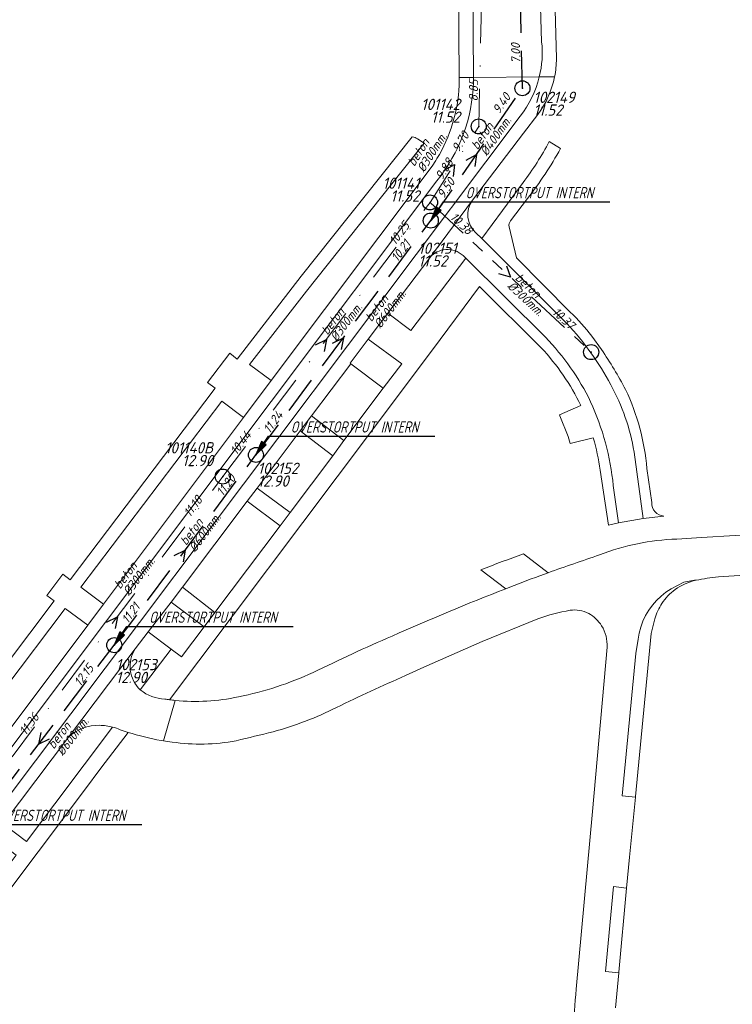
# Model space of a CAD drawing. Extents: x 148869 to 161638, y 453607 to 469810.
# Tile 271 of 656: x 153980 to 154075, y 462562 to 462693. Entities that reach past the tile are written whole.
import ezdxf
from ezdxf.enums import TextEntityAlignment as Align

# ---------------------------------------------------------------- set-up
doc = ezdxf.new("R2010")
doc.units = 0
doc.header["$PDMODE"] = 32
doc.header["$PDSIZE"] = 2
for name, pattern in [('RI-GWA', [18.45, 6, -1.8, 1.75, -1.8, 1.75, -1.8, 1.75, -1.8]), ('RI-HWA', [7.4, 5, -2.4]), ('RI-VWA', [11, 5, -3, 0, -3])]:
    doc.linetypes.add(name, pattern=pattern)
doc.layers.get('0').update_dxf_attribs({"linetype": 'CONTINUOUS'})
for name, color, linetype in [('B-OI-AANPIJLING-niet meenemen', 252, 'CONTINUOUS'), ('B-OI-RI-BIJZONDERDERHEDEN-T18-niet meenemen', 252, 'CONTINUOUS'), ('B-OI-RI-BOB-T18-niet meenemen', 252, 'CONTINUOUS'), ('B-OI-RI-DIAMETER-T18-niet meenemen', 252, 'CONTINUOUS'), ('B-OI-RI-GWA_TRANSPORTLEIDING-G-niet meenemen', 252, 'RI-GWA'), ('B-OI-RI-HWA-PUTDEKSELHOOGTE-T25-niet meenemen', 252, 'CONTINUOUS'), ('B-OI-RI-HWA-PUTNUMMER-T25-niet meenemen', 252, 'CONTINUOUS'), ('B-OI-RI-HWA_TRANSPORTLEIDING-G-niet meenemen', 252, 'RI-HWA'), ('B-OI-RI-MATERIAAL-T18-niet meenemen', 252, 'CONTINUOUS'), ('B-OI-RI-STROOMRICHTING-S-niet meenemen', 252, 'CONTINUOUS'), ('B-OI-RI-VWA_PUTDEKSELHOOGTE-T25-niet meenemen', 252, 'CONTINUOUS'), ('gemengd', 252, 'CONTINUOUS'), ('gs dwa', 252, 'CONTINUOUS'), ('gs rwa', 252, 'CONTINUOUS')]:
    doc.layers.add(name, color=color, linetype=linetype)
for name, color, linetype, lineweight in [('B-OI-RI-VWA_TRANSPORTLEIDING-G-niet meenemen', 252, 'RI-VWA', 18), ('B-RO-VH-VERHARDING_ASFALT-GV', 251, 'CONTINUOUS', 18), ('B-RO-VH-VERHARDING_STRAATBAKSTEEN-GV', 251, 'CONTINUOUS', 18)]:
    doc.layers.add(name, color=color, linetype=linetype, lineweight=lineweight)
doc.styles.add('iso15', font='ISO.shx', dxfattribs={"oblique": 15})
doc.styles.add('NLCS-ISO-M750_CURSIEF', font='NLCS-ISO.ttf', dxfattribs={"oblique": 15})

# ---------------------------------------------------------------- blocks, each defined once
blk = doc.blocks.new('ACMAP_ANN_TEMPLATE_diam')
at = {"color": 0, "linetype": 'ByBlock', "style": 'iso15', "oblique": 15}
blk.add_attdef('diam', (0.5, -1.3), '', height=1.2, dxfattribs=at)
blk = doc.blocks.new('ACMAP_ANN_TEMPLATE_mat')
at = {"color": 0, "linetype": 'ByBlock', "style": 'iso15', "oblique": 15}
blk.add_attdef('mat', (0.5, 0.2), '', height=1.2, dxfattribs=at)
blk = doc.blocks.new('ACMAP_ANN_TEMPLATE_nap-l')
at = {"color": 0, "linetype": 'ByBlock', "style": 'iso15', "oblique": 15}
blk.add_attdef('nap-l', (3.3, 0.2), '', height=1.2, dxfattribs=at)
blk = doc.blocks.new('ACMAP_ANN_TEMPLATE_nap-r')
at = {"color": 0, "linetype": 'ByBlock', "style": 'iso15', "oblique": 15}
blk.add_attdef('nap-r', text='', height=1.2, dxfattribs=at).set_placement((-4.1, 0.2), align=Align.RIGHT)
blk = doc.blocks.new('ACMAP_ANN_TEMPLATE_puth-dwa')
at = {"color": 0, "linetype": 'ByBlock', "style": 'iso15', "oblique": 15}
blk.add_attdef('puth-dwa', text='', height=1.5, dxfattribs=at).set_placement((2.7, 1), align=Align.RIGHT)
blk = doc.blocks.new('ACMAP_ANN_TEMPLATE_putnr-dwa')
at = {"color": 0, "linetype": 'ByBlock', "style": 'iso15', "oblique": 15}
blk.add_attdef('putnr-dwa', text='', height=1.5, dxfattribs=at).set_placement((2.7, 2.7), align=Align.RIGHT)
blk = doc.blocks.new('ACMAP_ANN_TEMPLATE_puth-rwa')
at = {"color": 0, "linetype": 'ByBlock', "style": 'iso15', "oblique": 15}
blk.add_attdef('puth-rwa', (-2.7, -4.4), '', height=1.5, dxfattribs=at)
blk = doc.blocks.new('ACMAP_ANN_TEMPLATE_putnr-rwa')
at = {"color": 0, "linetype": 'ByBlock', "style": 'iso15', "oblique": 15}
blk.add_attdef('putnr-rwa', (-2.7, -2.7), '', height=1.5, dxfattribs=at)

msp = doc.modelspace()

# ---------------------------------------------------------------- linework, layer by layer
at = {"layer": 'B-OI-AANPIJLING-niet meenemen', "flags": 128}
for points in [[(154034.7, 462666.07), (154036.06, 462667.41), (154035.43, 462667.83), (154034.7, 462666.07), (154035.53, 462667.76), (154035.64, 462667.69), (154034.7, 462666.07), (154035.85, 462667.55), (154035.96, 462667.48), (154034.7, 462666.07), (154036.38, 462668.57), (154058.52, 462668.57)], [(154011.42, 462634.86), (154012.78, 462636.2), (154012.14, 462636.63), (154011.42, 462634.86), (154012.25, 462636.56), (154012.36, 462636.49), (154011.42, 462634.86), (154012.57, 462636.34), (154012.67, 462636.27), (154011.42, 462634.86), (154013.1, 462637.37), (154035.24, 462637.37)], [(153992.56, 462609.53), (153993.92, 462610.87), (153993.29, 462611.3), (153992.56, 462609.53), (153993.39, 462611.22), (153993.5, 462611.15), (153992.56, 462609.53), (153993.71, 462611.01), (153993.82, 462610.94), (153992.56, 462609.53), (153994.24, 462612.03), (154016.39, 462612.03)], [(153972.41, 462583.15), (153973.77, 462584.49), (153973.14, 462584.92), (153972.41, 462583.15), (153973.25, 462584.85), (153973.35, 462584.78), (153972.41, 462583.15), (153973.56, 462584.64), (153973.67, 462584.57), (153972.41, 462583.15), (153974.1, 462585.66), (153996.24, 462585.66)]]:
    msp.add_lwpolyline(points, dxfattribs=at)
at = {"layer": 'B-OI-RI-GWA_TRANSPORTLEIDING-G-niet meenemen'}
msp.add_line((154034.6, 462668.48), (154056.05, 462648.55), dxfattribs=at)
at = {"layer": 'B-OI-RI-HWA_TRANSPORTLEIDING-G-niet meenemen'}
for p, q in [((154046.9, 462683.68), (154046.18, 462717.19)), ((154034.7, 462666.07), (154046.9, 462683.68)), ((154011.42, 462634.86), (154034.7, 462666.07)), ((153992.56, 462609.53), (154011.42, 462634.86)), ((153972.41, 462583.15), (153992.56, 462609.53))]:
    msp.add_line(p, q, dxfattribs=at)
at = {"layer": 'B-OI-RI-STROOMRICHTING-S-niet meenemen'}
for points in [[(154039.39, 462674.1), (154040.8, 462674.88), (154040.57, 462673.28)], [(154036.45, 462672.72), (154037.84, 462673.54), (154037.67, 462671.94)], [(154044.76, 462660.02), (154045.32, 462658.52), (154043.78, 462658.97)], [(154021.62, 462649.74), (154023.06, 462650.46), (154022.77, 462648.88)], [(154019.36, 462649.52), (154020.8, 462650.23), (154020.5, 462648.65)], [(154000.55, 462621.47), (154001.99, 462622.19), (154001.71, 462620.61)], [(153991.53, 462612.6), (153992.97, 462613.31), (153992.68, 462611.73)], [(153982.79, 462597.92), (153982.49, 462596.34), (153983.93, 462597.05)]]:
    msp.add_lwpolyline(points, dxfattribs=at)
at = {"layer": 'B-OI-RI-VWA_TRANSPORTLEIDING-G-niet meenemen'}
for p, q in [((154041.08, 462678.6), (154041.88, 462715.41)), ((154034.6, 462668.48), (154041.08, 462678.6)), ((154007, 462631.98), (154034.6, 462668.48)), ((153978.94, 462594.65), (154007, 462631.98))]:
    msp.add_line(p, q, dxfattribs=at)
at = {"layer": 'B-RO-VH-VERHARDING_ASFALT-GV', "flags": 128}
for points in [[(154049.46, 462689.86), (154048.94, 462707.08), (154050.9, 462707.14), (154050.58, 462718.13)], [(154038.27, 462711.24), (154038.3, 462709.17), (154040.2, 462709.23), (154040.38, 462685.12), (154049.15, 462685.19)], [(154051.42, 462687.66), (154050.9, 462707.14), (154048.94, 462707.08), (154049.46, 462689.86)], [(154040.39, 462684.49), (154040.38, 462685.12), (154038.48, 462685.1), (154038.49, 462684.03)], [(154049.15, 462685.19), (154040.38, 462685.12), (154040.39, 462684.49)], [(154049.15, 462685.19), (154051.18, 462685.2)], [(154051.18, 462685.2), (154049.15, 462685.19)], [(153886.88, 462470.13), (153887.91, 462469.34), (153972.89, 462581.97), (154046.59, 462679.96)], [(154046.59, 462679.96), (153972.89, 462581.97), (153887.91, 462469.34)], [(154034.55, 462661.12), (154040.24, 462668.77), (154047.06, 462677.71), (154048.94, 462680.18)], [(154034.87, 462673.31), (154013.46, 462644.76), (154009.77, 462639.84), (153991.12, 462615), (153989.03, 462612.18), (153973.21, 462591.12), (153963.44, 462578.19), (153942.63, 462550.65), (153937.86, 462544.33)], [(153937.86, 462544.33), (153931.49, 462535.9), (153929.12, 462532.76), (153926.21, 462528.9), (153922.58, 462524.07), (153920.32, 462521.08), (153918.04, 462518.07), (153909.24, 462506.41), (153906.2, 462502.38), (153896.16, 462489.09), (153893.97, 462486.2), (153883.66, 462472.58), (153884.98, 462471.58), (153969.28, 462583.23), (154035.52, 462671.36)], [(154035.52, 462671.36), (153969.28, 462583.23), (153884.98, 462471.58)], [(154040.24, 462668.77), (154034.55, 462661.12)], [(154052.84, 462652.33), (154041.48, 462663.66), (154040.71, 462664.43)], [(153889.23, 462468.34), (153913.41, 462500.39), (153915.78, 462503.52), (153930.55, 462523.1), (153932.72, 462526.01), (153950.35, 462549.32), (153953.02, 462552.85), (153976.4, 462583.91), (153977.76, 462585.73), (153986.48, 462597.29), (153995.36, 462609.04), (153997.06, 462611.31), (154000.15, 462615.25), (154001.64, 462617.24), (154010.26, 462628.7), (154011.58, 462630.44), (154017.3, 462638.06), (154018.81, 462640.05), (154024.05, 462647.01), (154023.96, 462647.08), (154026.37, 462650.28), (154028.97, 462653.72), (154034.55, 462661.12)], [(154039, 462661.41), (154039.37, 462661.05), (154049.97, 462650.53)], [(154059, 462630.77), (154059.69, 462625.82), (154062.97, 462626.4), (154061.76, 462635.24)], [(154082.84, 462624.24), (154077.11, 462624.19), (154075.21, 462624.12), (154070.73, 462623.88), (154067.44, 462623.66)], [(154050.32, 462619.17), (154049.21, 462618.77)], [(154059.31, 462561.24), (154059.73, 462565.92), (154057.98, 462566.08), (154059.02, 462577.4), (154060.76, 462577.19), (154061.16, 462581.3), (154061.96, 462589.28), (154060.2, 462589.47), (154061.98, 462608.42), (154062.29, 462610.32), (154062.43, 462611.14), (154062.65, 462611.94), (154062.93, 462612.72), (154063.29, 462613.47), (154063.72, 462614.18), (154064.21, 462614.85), (154064.75, 462615.48), (154065.35, 462616.05), (154066, 462616.57), (154066.7, 462617.03), (154068.38, 462617.92), (154069.8, 462618.17), (154070.01, 462618.17)], [(154070.01, 462618.17), (154069.8, 462618.17), (154068.38, 462617.92), (154066.7, 462617.03), (154066, 462616.57), (154065.35, 462616.05), (154064.75, 462615.48), (154064.21, 462614.85), (154063.72, 462614.18), (154063.29, 462613.47), (154062.93, 462612.72), (154062.65, 462611.94), (154062.43, 462611.14), (154062.29, 462610.32), (154061.98, 462608.42), (154060.2, 462589.47), (154061.96, 462589.28), (154061.97, 462589.37), (154064.05, 462611.09), (154064.54, 462613.05)], [(154072.99, 462618.64), (154076.46, 462618.84), (154079.38, 462618.8), (154082.48, 462618.78), (154096.9, 462618.37)], [(154031.31, 462605.48), (154033.77, 462606.6), (154041.54, 462610), (154048.95, 462613.05)], [(153995.36, 462609.04), (153986.48, 462597.29)], [(154058.17, 462609.25), (154056.24, 462587.38), (154054.05, 462563.72)], [(153998.79, 462596.84), (153999.1, 462596.79), (154000.66, 462602.18)], [(154000.66, 462602.18), (153999.1, 462596.79)]]:
    msp.add_lwpolyline(points, dxfattribs=at)
for points in [[(154040.38, 462685.12), (154040.2, 462709.23), (154038.3, 462709.17), (154038.48, 462685.1)], [(154060.76, 462577.19), (154059.02, 462577.4), (154057.98, 462566.08), (154059.73, 462565.92), (154059.74, 462565.99)]]:
    msp.add_lwpolyline(points, close=True, dxfattribs=at)
at = {"layer": 'B-RO-VH-VERHARDING_ASFALT-GV'}
for points in [[(154049.46, 462689.86, -0.086637), (154049.15, 462685.19)], [(154049.15, 462685.19, 0.086637), (154049.46, 462689.86)], [(154051.18, 462685.2, 0.049733), (154051.42, 462687.66)], [(154040.39, 462684.49, -0.161454), (154035.52, 462671.36)], [(154035.52, 462671.36, 0.161454), (154040.39, 462684.49)], [(154046.59, 462679.96, 0.108364), (154049.15, 462685.19)], [(154049.15, 462685.19, -0.108364), (154046.59, 462679.96)], [(154048.94, 462680.18, 0.111076), (154051.18, 462685.2)], [(154038.49, 462684.03, -0.122512), (154035.52, 462674.32)], [(154035.52, 462674.32, -0.013482), (154034.87, 462673.31)], [(154040.71, 462664.43, -0.386149), (154040.24, 462668.77)], [(154034.55, 462661.12, -0.425034), (154039, 462661.41)], [(154058.66, 462644.2, 0.065871), (154052.84, 462652.33)], [(154049.97, 462650.53, -0.07874), (154055.98, 462641.94)], [(154061.76, 462635.24, 0.085431), (154058.66, 462644.2)], [(154055.98, 462641.94, -0.081685), (154059, 462630.77)], [(154067.44, 462623.66, 0.082645), (154057.17, 462621.55)], [(154057.17, 462621.55, 0.005385), (154050.32, 462619.17)], [(154049.21, 462618.77, 0.003788), (154044.67, 462617.04)], [(154067.23, 462616.93, -0.108795), (154070.01, 462618.17)], [(154070.01, 462618.17, -0.021828), (154072.99, 462618.64)], [(154044.67, 462617.04, 0.012147), (154029.54, 462610.74)], [(154065.47, 462615.08, -0.087725), (154067.23, 462616.93)], [(154064.54, 462613.05, -0.077043), (154065.47, 462615.08)], [(154048.95, 462613.05, -0.039931), (154053.25, 462614.18)], [(154053.25, 462614.18, -0.148491), (154055.72, 462613.76)], [(154055.72, 462613.76, -0.125448), (154057.44, 462612.11)], [(154057.44, 462612.11, -0.155508), (154058.17, 462609.25)], [(154029.54, 462610.74, 0.011049), (154019.03, 462605.89)], [(153996.02, 462603.57, -0.363955), (153995.36, 462609.04)], [(154019.03, 462605.89, -0.058554), (154009.08, 462602.65)], [(154022.16, 462601.24, -0.010157), (154031.31, 462605.48)], [(153999.31, 462602.35, -0.159363), (153996.02, 462603.57)], [(153999.93, 462602.27, -0.006773), (153999.31, 462602.35)], [(154000.66, 462602.18, -0.005362), (153999.93, 462602.27)], [(154009.08, 462602.65, -0.078692), (154000.66, 462602.18)], [(154013.71, 462598.01, 0.050859), (154022.16, 462601.24)], [(153986.48, 462597.29, -0.196644), (153990.59, 462598.86)], [(153990.59, 462598.86, -0.062895), (153992.34, 462598.62)], [(153992.34, 462598.62, -0.03725), (153993.34, 462598.27)], [(153993.34, 462598.27, 0.009324), (153994.4, 462597.92)], [(153994.4, 462597.92, 0.0335), (153998.79, 462596.84)], [(154008.78, 462596.81, 0.006311), (154013.71, 462598.01)], [(153999.1, 462596.79, 0.008643), (154000.25, 462596.62)], [(154000.25, 462596.62, 0.082971), (154008.78, 462596.81)], [(154054.05, 462563.72, 0.005379), (154053.21, 462552.19)]]:
    msp.add_lwpolyline(points, format="xyb", dxfattribs=at)
at = {"layer": 'B-RO-VH-VERHARDING_STRAATBAKSTEEN-GV', "flags": 128}
for points in [[(153969.93, 462593.11), (153986.01, 462614.43), (153989.03, 462612.18), (153991.12, 462615), (153988.11, 462617.24), (154006.88, 462642), (154009.77, 462639.84), (154013.46, 462644.76), (154010.58, 462646.88), (154018.14, 462656.68), (154033.82, 462676.39), (154032.94, 462676.97)], [(154032.24, 462677.22), (154017.45, 462658.66), (154008.94, 462647.63), (154007.94, 462648.4), (154004.99, 462644.5), (154005.99, 462643.74), (153999.09, 462634.64), (153986.67, 462618.24), (153985.7, 462618.97), (153983.59, 462616.16)], [(154051.98, 462675.65), (154050.48, 462676.59)], [(154046.99, 462671.13), (154041.48, 462663.66), (154052.84, 462652.33)], [(154045.32, 462666.03), (154047.58, 462669.02)], [(154053.27, 462653.88), (154046.1, 462661.1), (154045.12, 462665.25)], [(154049.97, 462650.53), (154039.37, 462661.05), (154032.06, 462651.43), (154028.97, 462653.72), (154026.37, 462650.28), (154030.84, 462647), (154028.37, 462643.74), (154023.13, 462636.76), (154021.64, 462634.76), (154015.96, 462627.19), (154014.63, 462625.42), (154005.96, 462613.9), (154004.54, 462611.99), (154001.51, 462607.97), (154000.13, 462609.01), (153996.02, 462603.57)], [(153999.93, 462602.27), (154003.8, 462607.45), (154022.25, 462631.95), (154034.93, 462648.84), (154041.19, 462657.29), (154049.39, 462649.14)], [(154057.42, 462648.89), (154056.13, 462650.68)], [(154054.69, 462641.44), (154051.82, 462640.18), (154051.86, 462640.08), (154052.98, 462637.32), (154053.25, 462636.39), (154056.33, 462637.14)], [(154061.76, 462635.24), (154062.97, 462626.4), (154065.74, 462626.72)], [(154057.26, 462632.84), (154058.35, 462625.49), (154059.69, 462625.82), (154059, 462630.77)], [(154064.11, 462628.51), (154063.47, 462633.05)], [(154049.21, 462618.77), (154050.32, 462619.17), (154047.04, 462621.67)], [(154041.37, 462619.56), (154044.67, 462617.04)], [(153983.59, 462616.16), (153984.56, 462615.43), (153968.46, 462594.07)], [(153992.34, 462598.62), (153980.85, 462583.38), (153977.76, 462585.73), (153976.4, 462583.91), (153979.49, 462581.57), (153956.13, 462550.5), (153953.02, 462552.85), (153950.35, 462549.32), (153953.47, 462546.97), (153935.93, 462523.64), (153932.72, 462526.01)], [(153957.72, 462549.15), (153988.59, 462590.22), (153990.76, 462593.13), (153994.4, 462597.92)]]:
    msp.add_lwpolyline(points, dxfattribs=at)
at = {"layer": 'B-RO-VH-VERHARDING_STRAATBAKSTEEN-GV'}
for points in [[(154032.94, 462676.97, 0.058308), (154032.24, 462677.22)], [(154050.48, 462676.59, -0.039196), (154046.99, 462671.13)], [(154047.58, 462669.02, 0.037713), (154051.98, 462675.65)], [(154045.12, 462665.25, -0.21838), (154045.32, 462666.03)], [(154056.13, 462650.68, 0.039597), (154053.27, 462653.88)], [(154052.84, 462652.33, -0.065871), (154058.66, 462644.2)], [(154055.98, 462641.94, 0.07874), (154049.97, 462650.53)], [(154049.39, 462649.14, -0.073207), (154054.69, 462641.44)], [(154060.63, 462643.56, 0.029434), (154057.42, 462648.89)], [(154058.66, 462644.2, -0.085431), (154061.76, 462635.24)], [(154063.47, 462633.05, 0.090098), (154060.63, 462643.56)], [(154059, 462630.77, 0.081685), (154055.98, 462641.94)], [(154056.33, 462637.14, -0.032788), (154057.26, 462632.84)], [(154065.74, 462626.72, -0.398831), (154064.11, 462628.51)], [(154047.04, 462621.67, 0.012743), (154041.37, 462619.56)], [(154044.67, 462617.04, -0.003788), (154049.21, 462618.77)], [(153996.02, 462603.57, 0.159363), (153999.31, 462602.35)], [(153999.31, 462602.35, 0.006773), (153999.93, 462602.27)], [(153993.34, 462598.27, 0.03725), (153992.34, 462598.62)], [(153994.4, 462597.92, -0.009324), (153993.34, 462598.27)]]:
    msp.add_lwpolyline(points, format="xyb", dxfattribs=at)
at = {"layer": 'B-RO-VH-VERHARDING_STRAATBAKSTEEN-GV', "flags": 128}
for points in [[(154024.05, 462647.01), (154018.81, 462640.05), (154023.13, 462636.76), (154028.37, 462643.74)], [(154017.3, 462638.06), (154011.58, 462630.44), (154015.96, 462627.19), (154021.64, 462634.76)], [(154001.64, 462617.24), (154005.96, 462613.9), (154014.63, 462625.42), (154010.26, 462628.7)], [(154000.13, 462609.01), (154001.51, 462607.97), (154004.54, 462611.99), (154000.15, 462615.25), (153997.06, 462611.31)]]:
    msp.add_lwpolyline(points, close=True, dxfattribs=at)
at = {"layer": 'gemengd'}
msp.add_point((154056.05, 462648.55), dxfattribs=at)
at = {"layer": 'gs dwa'}
for p in [(154041.08, 462678.6), (154034.6, 462668.48), (154007, 462631.98)]:
    msp.add_point(p, dxfattribs=at)
at = {"layer": 'gs rwa'}
for p in [(154046.9, 462683.68), (154034.7, 462666.07), (154011.42, 462634.86), (153992.56, 462609.53)]:
    msp.add_point(p, dxfattribs=at)

# ---------------------------------------------------------------- block references
at = {"layer": 'B-OI-RI-BOB-T18-niet meenemen'}
ref = msp.add_blockref('ACMAP_ANN_TEMPLATE_nap-l', (154046.9, 462683.68), dxfattribs=dict(at, rotation=91.2190206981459))
ref.add_attrib('nap-l', '7.00', (154046.63, 462686.98), dxfattribs={"layer": '0', "color": 0, "linetype": 'ByBlock', "height": 1.2, "rotation": 91.219, "style": 'NLCS-ISO-M750_CURSIEF', "oblique": 15})
ref = msp.add_blockref('ACMAP_ANN_TEMPLATE_nap-l', (154041.08, 462678.6), dxfattribs=dict(at, rotation=88.74245936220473))
ref.add_attrib('nap-l', '8.85', (154040.95, 462681.91), dxfattribs={"layer": '0', "color": 0, "linetype": 'ByBlock', "height": 1.2, "rotation": 88.7425, "style": 'NLCS-ISO-M750_CURSIEF', "oblique": 15})
ref = msp.add_blockref('ACMAP_ANN_TEMPLATE_nap-r', (154047.91, 462685.75), dxfattribs=dict(at, rotation=55.30586102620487))
ref.add_attrib('nap-r', '9.40', dxfattribs={"layer": '0', "color": 0, "linetype": 'ByBlock', "height": 1.2, "rotation": 55.3059, "style": 'NLCS-ISO-M750_CURSIEF', "oblique": 15}).set_placement((154045.41, 462682.49), align=Align.RIGHT)
ref = msp.add_blockref('ACMAP_ANN_TEMPLATE_nap-r', (154042.27, 462680.75), dxfattribs=dict(at, rotation=57.37818746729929))
ref.add_attrib('nap-r', '9.70', dxfattribs={"layer": '0', "color": 0, "linetype": 'ByBlock', "height": 1.2, "rotation": 57.3782, "style": 'NLCS-ISO-M750_CURSIEF', "oblique": 15}).set_placement((154039.89, 462677.4), align=Align.RIGHT)
ref = msp.add_blockref('ACMAP_ANN_TEMPLATE_nap-l', (154034.6, 462668.48), dxfattribs=dict(at, rotation=57.37818746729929))
ref.add_attrib('nap-l', '9.88', (154036.21, 462671.37), dxfattribs={"layer": '0', "color": 0, "linetype": 'ByBlock', "height": 1.2, "rotation": 57.3782, "style": 'NLCS-ISO-M750_CURSIEF', "oblique": 15})
ref = msp.add_blockref('ACMAP_ANN_TEMPLATE_nap-l', (154034.7, 462666.07), dxfattribs=dict(at, rotation=55.30586102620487))
ref.add_attrib('nap-l', '9.50', (154036.41, 462668.89), dxfattribs={"layer": '0', "color": 0, "linetype": 'ByBlock', "height": 1.2, "rotation": 55.3059, "style": 'NLCS-ISO-M750_CURSIEF', "oblique": 15})
ref = msp.add_blockref('ACMAP_ANN_TEMPLATE_nap-l', (154034.6, 462668.48), dxfattribs=dict(at, rotation=317.1090114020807))
ref.add_attrib('nap-l', '10.38', (154037.15, 462666.38), dxfattribs={"layer": '0', "color": 0, "linetype": 'ByBlock', "height": 1.2, "rotation": 317.109, "style": 'NLCS-ISO-M750_CURSIEF', "oblique": 15})
ref = msp.add_blockref('ACMAP_ANN_TEMPLATE_nap-r', (154034.6, 462668.48), dxfattribs=dict(at, rotation=52.90796662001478))
ref.add_attrib('nap-r', '10.25', dxfattribs={"layer": '0', "color": 0, "linetype": 'ByBlock', "height": 1.2, "rotation": 52.908, "style": 'NLCS-ISO-M750_CURSIEF', "oblique": 15}).set_placement((154031.96, 462665.33), align=Align.RIGHT)
ref = msp.add_blockref('ACMAP_ANN_TEMPLATE_nap-r', (154034.7, 462666.07), dxfattribs=dict(at, rotation=53.27520010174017))
ref.add_attrib('nap-r', '10.21', dxfattribs={"layer": '0', "color": 0, "linetype": 'ByBlock', "height": 1.2, "rotation": 53.2752, "style": 'NLCS-ISO-M750_CURSIEF', "oblique": 15}).set_placement((154032.09, 462662.9), align=Align.RIGHT)
ref = msp.add_blockref('ACMAP_ANN_TEMPLATE_nap-r', (154056.05, 462648.55), dxfattribs=dict(at, rotation=317.1090114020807))
ref.add_attrib('nap-r', '10.37', dxfattribs={"layer": '0', "color": 0, "linetype": 'ByBlock', "height": 1.2, "rotation": 317.109, "style": 'NLCS-ISO-M750_CURSIEF', "oblique": 15}).set_placement((154053.18, 462651.49), align=Align.RIGHT)
ref = msp.add_blockref('ACMAP_ANN_TEMPLATE_nap-l', (154011.42, 462634.86), dxfattribs=dict(at, rotation=53.27520010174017))
ref.add_attrib('nap-l', '11.24', (154013.23, 462637.62), dxfattribs={"layer": '0', "color": 0, "linetype": 'ByBlock', "height": 1.2, "rotation": 53.2752, "style": 'NLCS-ISO-M750_CURSIEF', "oblique": 15})
ref = msp.add_blockref('ACMAP_ANN_TEMPLATE_nap-l', (154007, 462631.98), dxfattribs=dict(at, rotation=52.90796662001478))
ref.add_attrib('nap-l', '10.44', (154008.83, 462634.73), dxfattribs={"layer": '0', "color": 0, "linetype": 'ByBlock', "height": 1.2, "rotation": 52.908, "style": 'NLCS-ISO-M750_CURSIEF', "oblique": 15})
ref = msp.add_blockref('ACMAP_ANN_TEMPLATE_nap-r', (154011.42, 462634.86), dxfattribs=dict(at, rotation=53.33766329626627))
ref.add_attrib('nap-r', '11.20', dxfattribs={"layer": '0', "color": 0, "linetype": 'ByBlock', "height": 1.2, "rotation": 53.3377, "style": 'NLCS-ISO-M750_CURSIEF', "oblique": 15}).set_placement((154008.81, 462631.69), align=Align.RIGHT)
ref = msp.add_blockref('ACMAP_ANN_TEMPLATE_nap-r', (154007, 462631.98), dxfattribs=dict(at, rotation=53.06998861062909))
ref.add_attrib('nap-r', '11.18', dxfattribs={"layer": '0', "color": 0, "linetype": 'ByBlock', "height": 1.2, "rotation": 53.07, "style": 'NLCS-ISO-M750_CURSIEF', "oblique": 15}).set_placement((154004.38, 462628.82), align=Align.RIGHT)
ref = msp.add_blockref('ACMAP_ANN_TEMPLATE_nap-l', (153992.56, 462609.53), dxfattribs=dict(at, rotation=53.33766329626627))
ref.add_attrib('nap-l', '11.21', (153994.37, 462612.29), dxfattribs={"layer": '0', "color": 0, "linetype": 'ByBlock', "height": 1.2, "rotation": 53.3377, "style": 'NLCS-ISO-M750_CURSIEF', "oblique": 15})
ref = msp.add_blockref('ACMAP_ANN_TEMPLATE_nap-r', (153992.56, 462609.53), dxfattribs=dict(at, rotation=52.62223005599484))
ref.add_attrib('nap-r', '12.15', dxfattribs={"layer": '0', "color": 0, "linetype": 'ByBlock', "height": 1.2, "rotation": 52.6222, "style": 'NLCS-ISO-M750_CURSIEF', "oblique": 15}).set_placement((153989.91, 462606.39), align=Align.RIGHT)
ref = msp.add_blockref('ACMAP_ANN_TEMPLATE_nap-l', (153978.94, 462594.65), dxfattribs=dict(at, rotation=53.06998861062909))
ref.add_attrib('nap-l', '11.36', (153980.76, 462597.41), dxfattribs={"layer": '0', "color": 0, "linetype": 'ByBlock', "height": 1.2, "rotation": 53.07, "style": 'NLCS-ISO-M750_CURSIEF', "oblique": 15})
at = {"layer": 'B-OI-RI-DIAMETER-T18-niet meenemen'}
ref = msp.add_blockref('ACMAP_ANN_TEMPLATE_diam', (154040.8, 462674.88), dxfattribs=dict(at, rotation=55.30586102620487))
ref.add_attrib('diam', '%%c400mm.', (154042.15, 462674.55), dxfattribs={"layer": '0', "color": 0, "linetype": 'ByBlock', "height": 1.2, "rotation": 55.3059, "style": 'NLCS-ISO-M750_CURSIEF', "oblique": 15})
ref = msp.add_blockref('ACMAP_ANN_TEMPLATE_diam', (154032.4, 462672.65), dxfattribs=dict(at, rotation=57.37818746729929))
ref.add_attrib('diam', '%%c300mm.', (154033.77, 462672.37), dxfattribs={"layer": '0', "color": 0, "linetype": 'ByBlock', "height": 1.2, "rotation": 57.3782, "style": 'NLCS-ISO-M750_CURSIEF', "oblique": 15})
ref = msp.add_blockref('ACMAP_ANN_TEMPLATE_diam', (154026.65, 462651.98), dxfattribs=dict(at, rotation=53.27520010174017))
ref.add_attrib('diam', '%%c600mm.', (154027.99, 462651.61), dxfattribs={"layer": '0', "color": 0, "linetype": 'ByBlock', "height": 1.2, "rotation": 53.2752, "style": 'NLCS-ISO-M750_CURSIEF', "oblique": 15})
ref = msp.add_blockref('ACMAP_ANN_TEMPLATE_diam', (154045.32, 462658.52), dxfattribs=dict(at, rotation=317.1090114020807))
ref.add_attrib('diam', '%%c300mm.', (154044.8, 462657.22), dxfattribs={"layer": '0', "color": 0, "linetype": 'ByBlock', "height": 1.2, "rotation": 317.109, "style": 'NLCS-ISO-M750_CURSIEF', "oblique": 15})
ref = msp.add_blockref('ACMAP_ANN_TEMPLATE_diam', (154020.8, 462650.23), dxfattribs=dict(at, rotation=52.90796662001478))
ref.add_attrib('diam', '%%c300mm.', (154022.14, 462649.85), dxfattribs={"layer": '0', "color": 0, "linetype": 'ByBlock', "height": 1.2, "rotation": 52.908, "style": 'NLCS-ISO-M750_CURSIEF', "oblique": 15})
ref = msp.add_blockref('ACMAP_ANN_TEMPLATE_diam', (154001.99, 462622.19), dxfattribs=dict(at, rotation=53.33766329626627))
ref.add_attrib('diam', '%%c600mm.', (154003.33, 462621.82), dxfattribs={"layer": '0', "color": 0, "linetype": 'ByBlock', "height": 1.2, "rotation": 53.3377, "style": 'NLCS-ISO-M750_CURSIEF', "oblique": 15})
ref = msp.add_blockref('ACMAP_ANN_TEMPLATE_diam', (153993.2, 462616.39), dxfattribs=dict(at, rotation=53.06998861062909))
ref.add_attrib('diam', '%%c300mm.', (153994.54, 462616.01), dxfattribs={"layer": '0', "color": 0, "linetype": 'ByBlock', "height": 1.2, "rotation": 53.07, "style": 'NLCS-ISO-M750_CURSIEF', "oblique": 15})
ref = msp.add_blockref('ACMAP_ANN_TEMPLATE_diam', (153984.35, 462595.08), dxfattribs=dict(at, rotation=52.62223005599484))
ref.add_attrib('diam', '%%c600mm.', (153985.69, 462594.69), dxfattribs={"layer": '0', "color": 0, "linetype": 'ByBlock', "height": 1.2, "rotation": 52.6222, "style": 'NLCS-ISO-M750_CURSIEF', "oblique": 15})
at = {"layer": 'B-OI-RI-HWA-PUTDEKSELHOOGTE-T25-niet meenemen'}
ref = msp.add_blockref('ACMAP_ANN_TEMPLATE_puth-rwa', (154051.06, 462684.43), dxfattribs=at)
ref.add_attrib('puth-rwa', '11.52', (154048.36, 462680.03), dxfattribs={"layer": '0', "color": 0, "linetype": 'ByBlock', "height": 1.5, "style": 'NLCS-ISO-M750_CURSIEF', "oblique": 15})
ref = msp.add_blockref('ACMAP_ANN_TEMPLATE_puth-rwa', (154035.72, 462664.34), dxfattribs=at)
ref.add_attrib('puth-rwa', '11.52', (154033.02, 462659.94), dxfattribs={"layer": '0', "color": 0, "linetype": 'ByBlock', "height": 1.5, "style": 'NLCS-ISO-M750_CURSIEF', "oblique": 15})
ref = msp.add_blockref('ACMAP_ANN_TEMPLATE_puth-rwa', (154014.34, 462635.03), dxfattribs=at)
ref.add_attrib('puth-rwa', '12.90', (154011.64, 462630.63), dxfattribs={"layer": '0', "color": 0, "linetype": 'ByBlock', "height": 1.5, "style": 'NLCS-ISO-M750_CURSIEF', "oblique": 15})
at = {"layer": 'B-OI-RI-HWA-PUTNUMMER-T25-niet meenemen'}
ref = msp.add_blockref('ACMAP_ANN_TEMPLATE_putnr-rwa', (154051.06, 462684.43), dxfattribs=at)
ref.add_attrib('putnr-rwa', '102149', (154048.36, 462681.73), dxfattribs={"layer": '0', "color": 0, "linetype": 'ByBlock', "height": 1.5, "style": 'NLCS-ISO-M750_CURSIEF', "oblique": 15})
ref = msp.add_blockref('ACMAP_ANN_TEMPLATE_putnr-rwa', (154035.72, 462664.34), dxfattribs=at)
ref.add_attrib('putnr-rwa', '102151', (154033.02, 462661.64), dxfattribs={"layer": '0', "color": 0, "linetype": 'ByBlock', "height": 1.5, "style": 'NLCS-ISO-M750_CURSIEF', "oblique": 15})
ref = msp.add_blockref('ACMAP_ANN_TEMPLATE_putnr-rwa', (154014.34, 462635.03), dxfattribs=at)
ref.add_attrib('putnr-rwa', '102152', (154011.64, 462632.33), dxfattribs={"layer": '0', "color": 0, "linetype": 'ByBlock', "height": 1.5, "style": 'NLCS-ISO-M750_CURSIEF', "oblique": 15})
ref = msp.add_blockref('ACMAP_ANN_TEMPLATE_putnr-rwa', (153995.45, 462608.89), dxfattribs=at)
ref.add_attrib('putnr-rwa', '102153', (153992.75, 462606.19), dxfattribs={"layer": '0', "color": 0, "linetype": 'ByBlock', "height": 1.5, "style": 'NLCS-ISO-M750_CURSIEF', "oblique": 15})
ref = msp.add_blockref('ACMAP_ANN_TEMPLATE_puth-rwa', (153995.45, 462608.89), dxfattribs=at)
ref.add_attrib('puth-rwa', '12.90', (153992.75, 462604.49), dxfattribs={"layer": '0', "color": 0, "linetype": 'ByBlock', "height": 1.5, "style": 'NLCS-ISO-M750_CURSIEF', "oblique": 15})
at = {"layer": 'B-OI-RI-MATERIAAL-T18-niet meenemen'}
ref = msp.add_blockref('ACMAP_ANN_TEMPLATE_mat', (154040.8, 462674.88), dxfattribs=dict(at, rotation=55.30586102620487))
ref.add_attrib('mat', 'beton', (154040.92, 462675.4), dxfattribs={"layer": '0', "color": 0, "linetype": 'ByBlock', "height": 1.2, "rotation": 55.3059, "style": 'NLCS-ISO-M750_CURSIEF', "oblique": 15})
ref = msp.add_blockref('ACMAP_ANN_TEMPLATE_mat', (154032.4, 462672.65), dxfattribs=dict(at, rotation=57.37818746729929))
ref.add_attrib('mat', 'beton', (154032.5, 462673.18), dxfattribs={"layer": '0', "color": 0, "linetype": 'ByBlock', "height": 1.2, "rotation": 57.3782, "style": 'NLCS-ISO-M750_CURSIEF', "oblique": 15})
ref = msp.add_blockref('ACMAP_ANN_TEMPLATE_mat', (154045.32, 462658.52), dxfattribs=dict(at, rotation=317.1090114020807))
ref.add_attrib('mat', 'beton', (154045.83, 462658.32), dxfattribs={"layer": '0', "color": 0, "linetype": 'ByBlock', "height": 1.2, "rotation": 317.109, "style": 'NLCS-ISO-M750_CURSIEF', "oblique": 15})
ref = msp.add_blockref('ACMAP_ANN_TEMPLATE_mat', (154026.65, 462651.98), dxfattribs=dict(at, rotation=53.27520010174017))
ref.add_attrib('mat', 'beton', (154026.79, 462652.5), dxfattribs={"layer": '0', "color": 0, "linetype": 'ByBlock', "height": 1.2, "rotation": 53.2752, "style": 'NLCS-ISO-M750_CURSIEF', "oblique": 15})
ref = msp.add_blockref('ACMAP_ANN_TEMPLATE_mat', (154020.8, 462650.23), dxfattribs=dict(at, rotation=52.90796662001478))
ref.add_attrib('mat', 'beton', (154020.94, 462650.75), dxfattribs={"layer": '0', "color": 0, "linetype": 'ByBlock', "height": 1.2, "rotation": 52.908, "style": 'NLCS-ISO-M750_CURSIEF', "oblique": 15})
ref = msp.add_blockref('ACMAP_ANN_TEMPLATE_mat', (154001.99, 462622.19), dxfattribs=dict(at, rotation=53.33766329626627))
ref.add_attrib('mat', 'beton', (154002.13, 462622.71), dxfattribs={"layer": '0', "color": 0, "linetype": 'ByBlock', "height": 1.2, "rotation": 53.3377, "style": 'NLCS-ISO-M750_CURSIEF', "oblique": 15})
ref = msp.add_blockref('ACMAP_ANN_TEMPLATE_mat', (153993.2, 462616.39), dxfattribs=dict(at, rotation=53.06998861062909))
ref.add_attrib('mat', 'beton', (153993.34, 462616.91), dxfattribs={"layer": '0', "color": 0, "linetype": 'ByBlock', "height": 1.2, "rotation": 53.07, "style": 'NLCS-ISO-M750_CURSIEF', "oblique": 15})
ref = msp.add_blockref('ACMAP_ANN_TEMPLATE_mat', (153984.35, 462595.08), dxfattribs=dict(at, rotation=52.62223005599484))
ref.add_attrib('mat', 'beton', (153984.5, 462595.6), dxfattribs={"layer": '0', "color": 0, "linetype": 'ByBlock', "height": 1.2, "rotation": 52.6222, "style": 'NLCS-ISO-M750_CURSIEF', "oblique": 15})
at = {"layer": 'B-OI-RI-VWA_PUTDEKSELHOOGTE-T25-niet meenemen'}
ref = msp.add_blockref('ACMAP_ANN_TEMPLATE_putnr-dwa', (154035.89, 462678.09), dxfattribs=at)
ref.add_attrib('putnr-dwa', '101142', dxfattribs={"layer": '0', "color": 0, "linetype": 'ByBlock', "height": 1.5, "style": 'NLCS-ISO-M750_CURSIEF', "oblique": 15}).set_placement((154038.59, 462680.79), align=Align.RIGHT)
ref = msp.add_blockref('ACMAP_ANN_TEMPLATE_puth-dwa', (154035.89, 462678.09), dxfattribs=at)
ref.add_attrib('puth-dwa', '11.52', dxfattribs={"layer": '0', "color": 0, "linetype": 'ByBlock', "height": 1.5, "style": 'NLCS-ISO-M750_CURSIEF', "oblique": 15}).set_placement((154038.59, 462679.09), align=Align.RIGHT)
ref = msp.add_blockref('ACMAP_ANN_TEMPLATE_putnr-dwa', (154030.49, 462667.59), dxfattribs=at)
ref.add_attrib('putnr-dwa', '101141', dxfattribs={"layer": '0', "color": 0, "linetype": 'ByBlock', "height": 1.5, "style": 'NLCS-ISO-M750_CURSIEF', "oblique": 15}).set_placement((154033.19, 462670.29), align=Align.RIGHT)
ref = msp.add_blockref('ACMAP_ANN_TEMPLATE_puth-dwa', (154030.49, 462667.59), dxfattribs=at)
ref.add_attrib('puth-dwa', '11.52', dxfattribs={"layer": '0', "color": 0, "linetype": 'ByBlock', "height": 1.5, "style": 'NLCS-ISO-M750_CURSIEF', "oblique": 15}).set_placement((154033.19, 462668.59), align=Align.RIGHT)
ref = msp.add_blockref('ACMAP_ANN_TEMPLATE_putnr-dwa', (154003.02, 462632.36), dxfattribs=at)
ref.add_attrib('putnr-dwa', '101140B', dxfattribs={"layer": '0', "color": 0, "linetype": 'ByBlock', "height": 1.5, "style": 'NLCS-ISO-M750_CURSIEF', "oblique": 15}).set_placement((154005.72, 462635.06), align=Align.RIGHT)
ref = msp.add_blockref('ACMAP_ANN_TEMPLATE_puth-dwa', (154003.02, 462632.36), dxfattribs=at)
ref.add_attrib('puth-dwa', '12.90', dxfattribs={"layer": '0', "color": 0, "linetype": 'ByBlock', "height": 1.5, "style": 'NLCS-ISO-M750_CURSIEF', "oblique": 15}).set_placement((154005.72, 462633.36), align=Align.RIGHT)

# ---------------------------------------------------------------- texts
at = {"layer": 'B-OI-RI-BIJZONDERDERHEDEN-T18-niet meenemen', "style": 'NLCS-ISO-M750_CURSIEF', "oblique": 15, "width": 0.8}
for p in [(154039.34, 462669.03), (154016.05, 462637.83), (153997.2, 462612.5), (153977.05, 462586.12)]:
    msp.add_text('OVERSTORTPUT INTERN', height=1.5, dxfattribs=at).set_placement(p)

doc.saveas('drawing.dxf')
